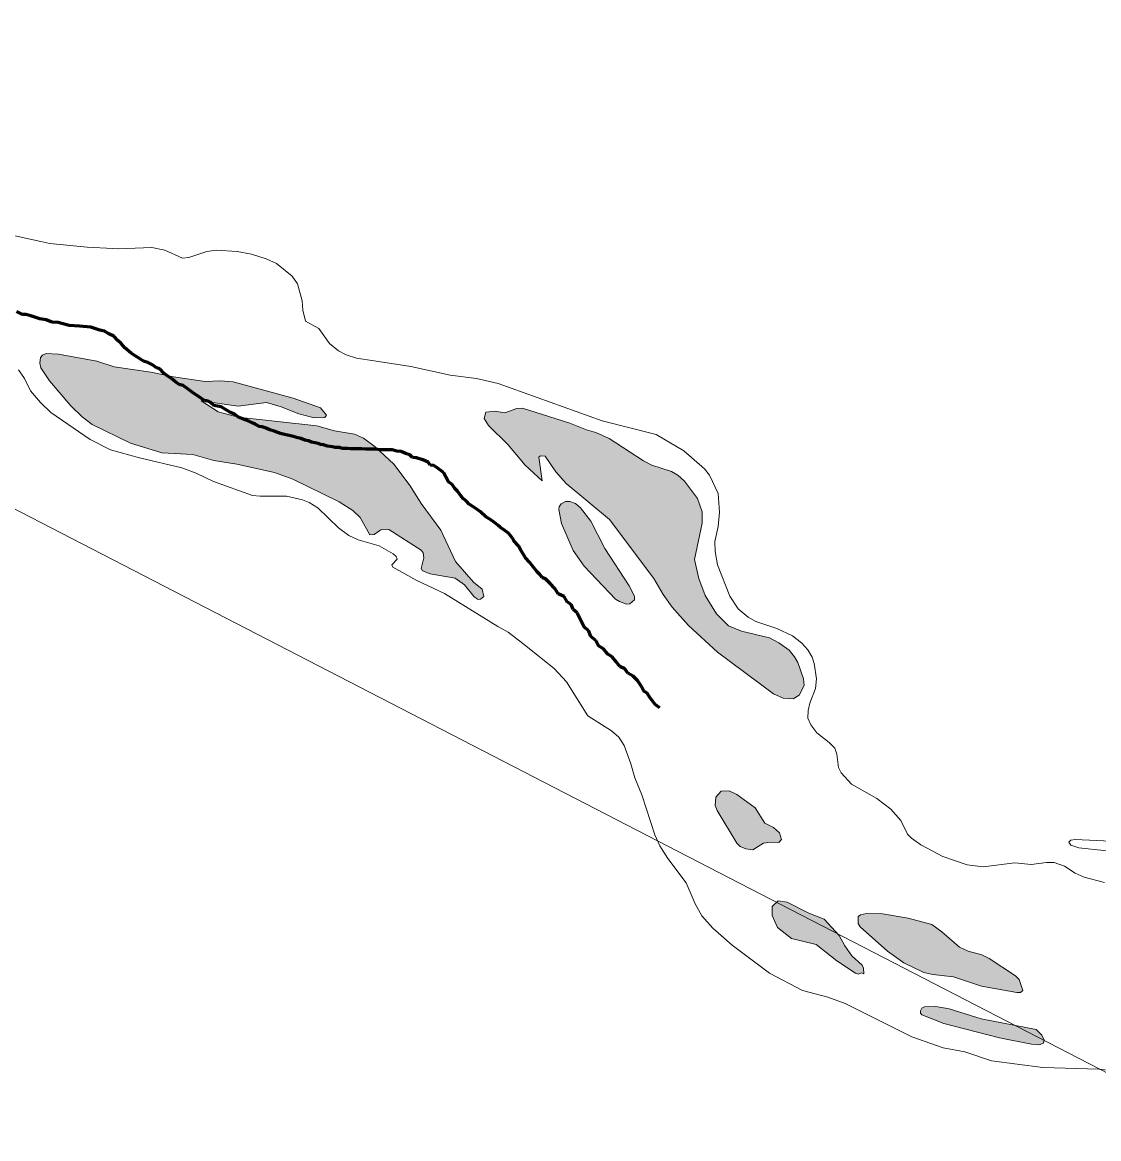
# Model space of a CAD drawing. Extents: x -1643653 to 4543381, y 1624270 to 13878484.
# Drawn here: x 809491 to 810282, y 9012457 to 9013278 of the extents above; entities that cross this region are included whole.
import ezdxf

# ---------------------------------------------------------------- set-up
doc = ezdxf.new("R2010")
doc.units = 0
doc.header["$LTSCALE"] = 200
doc.linetypes.add('LONG_DASH_SHORT_DASH', pattern=[9.9, 6, -1.2, 1.5, -1.2])
doc.layers.add('60', color=7, linetype='Continuous', lineweight=13)

msp = doc.modelspace()

# ---------------------------------------------------------------- hatches: boundary and pattern name
at = {"layer": '60'}
for points in [[(809764.1, 9012952.9), (809750.6, 9012965.7), (809741.9, 9012971.9), (809735.3, 9012975), (809720.7, 9012977.3), (809707.6, 9012981), (809649.7, 9012987.3), (809635.1, 9012991.4), (809622.5, 9012999.4), (809649.9, 9012995.4), (809670.7, 9012998.2), (809681.4, 9012995.1), (809694.4, 9012989.8), (809705.7, 9012987), (809713.4, 9012987.1), (809714.8, 9012988.9), (809710.4, 9012994.3), (809690.3, 9013001.4), (809646.1, 9013013.4), (809636.5, 9013014), (809625.5, 9013013.7), (809602.3, 9013017.1), (809585.7, 9013020.6), (809558.6, 9013024.5), (809546, 9013028.7), (809517.8, 9013033.8), (809508.7, 9013034.2), (809505.9, 9013033), (809504.4, 9013031.4), (809504.1, 9013027.1), (809504.8, 9013023.7), (809511.2, 9013014), (809526.8, 9012995.7), (809535.1, 9012987.7), (809542.5, 9012981.9), (809570.7, 9012968.4), (809593.6, 9012961.1), (809616.6, 9012959.9), (809631.9, 9012955.6), (809648.9, 9012952.8), (809676.6, 9012946.8), (809690.1, 9012941.9), (809724, 9012925.1), (809734.2, 9012918.7), (809739.5, 9012913.6), (809746.6, 9012900.9), (809749.8, 9012901.1), (809754.7, 9012904.6), (809760.6, 9012904.8), (809784.2, 9012889.7), (809785.7, 9012887.6), (809786.2, 9012884.1), (809784.3, 9012876.2), (809785.2, 9012874.4), (809791, 9012872.1), (809809.2, 9012869.1), (809816.2, 9012864.1), (809823.2, 9012855.4), (809826.1, 9012853.3), (809827.9, 9012853.6), (809830.4, 9012855.5), (809829.2, 9012861), (809822.7, 9012866.2), (809809.6, 9012881.3), (809798.7, 9012904.4), (809784.2, 9012924), (809776.2, 9012936.9)], [(809968.8, 9012847.6), (809980.7, 9012834.3), (810002.1, 9012814.7), (810043.2, 9012783.9), (810050.4, 9012780.9), (810057.7, 9012780.3), (810062.2, 9012782.9), (810065.9, 9012790.1), (810065.2, 9012795), (810061.1, 9012807), (810058.8, 9012811.3), (810054.7, 9012816), (810047.1, 9012821.5), (810040.3, 9012825.1), (810019.8, 9012830.1), (810010.3, 9012834.1), (810001.3, 9012842.9), (809993, 9012856.4), (809988.3, 9012868.9), (809985.1, 9012882.8), (809990.8, 9012909.5), (809990.8, 9012917.8), (809987.5, 9012927.6), (809977.8, 9012940.3), (809972.9, 9012944.8), (809968.4, 9012947.4), (809953.9, 9012952.1), (809947.6, 9012955.3), (809922.4, 9012971.7), (809912.7, 9012976.2), (809905.7, 9012978.1), (809893.5, 9012983.1), (809858.9, 9012994), (809854.6, 9012993.9), (809845.7, 9012990.6), (809838.4, 9012991.9), (809831.8, 9012991), (809830.6, 9012986.5), (809833.7, 9012981.3), (809848, 9012967.4), (809860.8, 9012952), (809873.2, 9012940.5), (809870.9, 9012958.1), (809872, 9012959), (809875.5, 9012958.7), (809883.3, 9012947.2), (809890.8, 9012938.7), (809922.8, 9012912.1), (809955.2, 9012868.7), (809962.1, 9012857.1)], [(809919.4, 9012890.9), (809908.9, 9012910.9), (809901.4, 9012920.7), (809897.7, 9012924), (809893.6, 9012925.3), (809890.3, 9012925.3), (809887.3, 9012923.7), (809885.7, 9012921.6), (809885.4, 9012919.5), (809887.5, 9012909.2), (809896, 9012889.3), (809904.1, 9012877.8), (809927.2, 9012853.7), (809930, 9012851.8), (809935.2, 9012850), (809937.7, 9012850.1), (809941, 9012853.2), (809941.1, 9012855.8), (809937.2, 9012863.3)], [(810029.8, 9012700.2), (810016.3, 9012709.9), (810010.6, 9012712.6), (810004.7, 9012712.5), (810000.8, 9012708.1), (810000.4, 9012701.8), (810001.8, 9012698.1), (810016.4, 9012674.1), (810018.7, 9012671.7), (810022.9, 9012670), (810028.1, 9012669.4), (810035.9, 9012674.1), (810040.9, 9012675), (810047.2, 9012674.7), (810049.1, 9012676.8), (810047.6, 9012681.9), (810043.2, 9012685.8), (810037, 9012689)], [(810080.6, 9012618.2), (810069.3, 9012622.8), (810053.2, 9012630.8), (810046.8, 9012631.7), (810042.2, 9012627.7), (810042.2, 9012620.9), (810046.2, 9012612.2), (810056.6, 9012604.2), (810074.5, 9012599.7), (810089.9, 9012587.7), (810103.5, 9012578.6), (810105.7, 9012577.9), (810108, 9012578.8), (810109.7, 9012578.1), (810109.4, 9012582.3), (810108.5, 9012584.4), (810100.9, 9012591.4), (810095.6, 9012598.8), (810091.6, 9012606.3)], [(810223.8, 9012574), (810221.2, 9012576.7), (810201.8, 9012589.4), (810196.5, 9012592), (810186.3, 9012594.7), (810180, 9012597.7), (810167.1, 9012608.9), (810159.6, 9012614.4), (810142.3, 9012619.1), (810123.3, 9012622.2), (810111.7, 9012622.4), (810107.1, 9012621.6), (810105.6, 9012620.2), (810105.5, 9012615.2), (810106.9, 9012612.7), (810127, 9012594.8), (810139.1, 9012586.1), (810153.8, 9012579.1), (810160.3, 9012577.5), (810175.6, 9012575.8), (810196.1, 9012569), (810222.2, 9012564.3), (810224.7, 9012564.4), (810226.6, 9012565.8)], [(810236.3, 9012537.1), (810195.9, 9012545.1), (810172.3, 9012552.4), (810162.6, 9012554.2), (810154.3, 9012553.9), (810152.3, 9012552.9), (810151.2, 9012551), (810151.2, 9012549.2), (810152.2, 9012547.9), (810168.5, 9012541.6), (810209.3, 9012531.1), (810233, 9012526.3), (810238.5, 9012526), (810241.7, 9012527.2), (810242.2, 9012529.3), (810240.6, 9012532.9)]]:
    msp.add_hatch(color=256, dxfattribs=at).paths.add_polyline_path(points)

# ---------------------------------------------------------------- linework, layer by layer
for points in [[(814598.3, 9008896), (813758.5, 9010664.1), (812879.6, 9010781.5), (811952.2, 9011648.1), (810858.7, 9011770.6), (810494.2, 9012398.9), (808613.3, 9013370.5), (807126, 9013554.3), (805831.2, 9014683.5)], [(809373.4, 9013130.4), (809397.7, 9013124.1), (809406.9, 9013124.1), (809439.6, 9013107), (809443.6, 9013107.2), (809444.8, 9013109), (809443.6, 9013111), (809438.1, 9013115.8), (809431.7, 9013119.1), (809418, 9013122.5), (809402.1, 9013128.8), (809400.7, 9013130.2), (809400.9, 9013132.1), (809405.7, 9013133.2), (809416.2, 9013131.6), (809434.4, 9013126.6), (809439.9, 9013126.3), (809454, 9013127.7), (809460.5, 9013127.1), (809479.1, 9013122.1), (809504.8, 9013116.6)], [(809504.8, 9013116.6), (809479.1, 9013122.1), (809460.5, 9013127.1), (809454, 9013127.7), (809439.9, 9013126.3), (809434.4, 9013126.6), (809416.2, 9013131.6), (809405.7, 9013133.2), (809400.9, 9013132.1), (809400.7, 9013130.2), (809402.1, 9013128.8), (809418, 9013122.5), (809431.7, 9013119.1), (809438.1, 9013115.8), (809443.6, 9013111), (809444.8, 9013109), (809443.6, 9013107.2), (809439.6, 9013107), (809406.9, 9013124.1), (809397.7, 9013124.1), (809373.4, 9013130.4)], [(809504.8, 9013116.6), (809511.3, 9013115.2), (809538.8, 9013112.5), (809557.8, 9013111.4)], [(809557.8, 9013111.4), (809538.8, 9013112.5), (809511.3, 9013115.2), (809504.8, 9013116.6)], [(809557.8, 9013111.4), (809561.8, 9013111.2), (809586.3, 9013112.2), (809596, 9013110.2), (809608.8, 9013104.4), (809613.5, 9013104.7), (809626.8, 9013109.3), (809633.6, 9013110.3), (809649.1, 9013109.2), (809659.7, 9013107.2), (809670.3, 9013103.8), (809677.9, 9013100.3), (809689.5, 9013091.2), (809693.3, 9013085.4), (809696.9, 9013073), (809697.3, 9013066), (809699.2, 9013058.1), (809709.2, 9013052.7), (809716.9, 9013041.5), (809723.6, 9013036.3), (809729.3, 9013033.3), (809736.7, 9013030.8), (809749.8, 9013028.8)], [(809749.8, 9013028.8), (809736.7, 9013030.8), (809729.3, 9013033.3), (809723.6, 9013036.3), (809716.9, 9013041.5), (809709.2, 9013052.7), (809699.2, 9013058.1), (809697.3, 9013066), (809696.9, 9013073), (809693.3, 9013085.4), (809689.5, 9013091.2), (809677.9, 9013100.3), (809670.3, 9013103.8), (809659.7, 9013107.2), (809649.1, 9013109.2), (809633.6, 9013110.3), (809626.8, 9013109.3), (809613.5, 9013104.7), (809608.8, 9013104.4), (809596, 9013110.2), (809586.3, 9013112.2), (809561.8, 9013111.2), (809557.8, 9013111.4)], [(809749.8, 9013028.8), (809776.8, 9013024.6), (809776.8, 9013024.6), (809805.6, 9013018.4), (809825, 9013015.8), (809840.8, 9013012.1), (809917.4, 9012984.6), (809957, 9012974.7), (809977.4, 9012962.6), (809992.6, 9012949.4), (809996.2, 9012944.8), (810002.7, 9012931.4), (810003.6, 9012917.6), (810002.5, 9012907.1), (810000.2, 9012896), (810000.3, 9012888.6), (810002.2, 9012878.9), (810011.1, 9012855.7), (810017.3, 9012846.4), (810024.7, 9012840.3), (810030.2, 9012837.1), (810045.7, 9012831.9), (810057.2, 9012826.6), (810064.2, 9012821.2), (810068.6, 9012816.4), (810071.7, 9012810.9), (810073.2, 9012806.4), (810074.9, 9012794.9), (810074.1, 9012787.8), (810069.9, 9012777.2), (810068.7, 9012771.7), (810068.6, 9012766.2), (810070.7, 9012761.1), (810075.1, 9012755.2), (810084.2, 9012748.3), (810088.3, 9012744.1), (810089.8, 9012739.6), (810091.1, 9012729.9), (810092.9, 9012725.8), (810100.6, 9012717.6), (810119.1, 9012707), (810129.6, 9012699.1), (810136.9, 9012690.9), (810141.8, 9012680.8), (810144.7, 9012677.8), (810151.6, 9012673), (810167.6, 9012664.3), (810185.5, 9012658.2), (810197.4, 9012656.8), (810220.7, 9012659.6), (810232.7, 9012658.4), (810244, 9012660), (810249.5, 9012660), (810257.2, 9012657.2), (810265.1, 9012652.1), (810271.6, 9012649.1), (810286.5, 9012645.2)], [(810286.5, 9012645.2), (810271.6, 9012649.1), (810265.1, 9012652.1), (810257.2, 9012657.2), (810249.5, 9012660), (810244, 9012660), (810232.7, 9012658.4), (810220.7, 9012659.6), (810197.4, 9012656.8), (810185.5, 9012658.2), (810167.6, 9012664.3), (810151.6, 9012673), (810144.7, 9012677.8), (810141.8, 9012680.8), (810136.9, 9012690.9), (810129.6, 9012699.1), (810119.1, 9012707), (810100.6, 9012717.6), (810092.9, 9012725.8), (810091.1, 9012729.9), (810089.8, 9012739.6), (810088.3, 9012744.1), (810084.2, 9012748.3), (810075.1, 9012755.2), (810070.7, 9012761.1), (810068.6, 9012766.2), (810068.7, 9012771.7), (810069.9, 9012777.2), (810074.1, 9012787.8), (810074.9, 9012794.9), (810073.2, 9012806.4), (810071.7, 9012810.9), (810068.6, 9012816.4), (810064.2, 9012821.2), (810057.2, 9012826.6), (810045.7, 9012831.9), (810030.2, 9012837.1), (810024.7, 9012840.3), (810017.3, 9012846.4), (810011.1, 9012855.7), (810002.2, 9012878.9), (810000.3, 9012888.6), (810000.2, 9012896), (810002.5, 9012907.1), (810003.6, 9012917.6), (810002.7, 9012931.4), (809996.2, 9012944.8), (809992.6, 9012949.4), (809977.4, 9012962.6), (809957, 9012974.7), (809917.4, 9012984.6), (809840.8, 9013012.1), (809825, 9013015.8), (809805.6, 9013018.4), (809776.8, 9013024.6), (809776.8, 9013024.6), (809749.8, 9013028.8)], [(809840.7, 9012833.4), (809801.4, 9012857.7), (809781.2, 9012867.2), (809763.6, 9012877.2), (809762.7, 9012878.9), (809766.6, 9012882.9), (809765.9, 9012884.9), (809763.8, 9012887), (809753.5, 9012892.7), (809738, 9012897.1), (809731.1, 9012900.3), (809723.5, 9012906), (809708.3, 9012920.7), (809702.1, 9012924.7), (809697.2, 9012926.7), (809685.3, 9012929.2), (809666, 9012929.2), (809660.4, 9012929.9), (809631.7, 9012940.1), (809618.9, 9012946.2), (809608.3, 9012950.2), (809577.2, 9012957.5), (809555.9, 9012963.5), (809541, 9012970.9), (809512.2, 9012990.9), (809504.5, 9012998.1), (809497.2, 9013006.7), (809492.8, 9013015.9), (809488.3, 9013022.1)], [(809859, 9012820.9), (809848.3, 9012829.4), (809840.7, 9012833.4)], [(810183.9, 9012520.7), (810168, 9012523.7), (810145, 9012531.7), (810096, 9012556.3), (810083.3, 9012560.9), (810064.5, 9012565.9), (810040.2, 9012578.6), (810012.8, 9012599.1), (809998.7, 9012611.6), (809990.7, 9012620.7), (809985.6, 9012629.6), (809979, 9012644.9), (809965.5, 9012662.8), (809959.7, 9012672.1), (809956.1, 9012680.2), (809946.6, 9012709.7), (809941.4, 9012722.1), (809938.5, 9012732.4), (809933.5, 9012745.9), (809929.5, 9012752), (809924.3, 9012756.8), (809906.8, 9012767.9), (809891.2, 9012792.7), (809882.1, 9012802.5), (809859, 9012820.9)], [(810304.5, 9012666.9), (810267.6, 9012670.7), (810261.9, 9012672.6), (810260.4, 9012674.8), (810261.9, 9012676.4), (810265, 9012677), (810301.6, 9012675.2)], [(810301.6, 9012675.2), (810265, 9012677), (810261.9, 9012676.4), (810260.4, 9012674.8), (810261.9, 9012672.6), (810267.6, 9012670.7), (810304.5, 9012666.9)], [(810426.2, 9012508.4), (810416.7, 9012516.2), (810409.2, 9012520.6), (810398, 9012524.6), (810389.7, 9012525.7), (810347.5, 9012520.2), (810330, 9012515.4), (810322.5, 9012510.6), (810314.1, 9012506.4), (810306, 9012505.2), (810282.3, 9012507.9), (810241.3, 9012509.2), (810203.6, 9012514.2), (810183.9, 9012520.7)]]:
    msp.add_lwpolyline(points, dxfattribs=at)
at = {"layer": '60', "linetype": 'LONG_DASH_SHORT_DASH', "lineweight": 60}
for points in [[(809589.7, 9013023.7), (809586.8, 9013025.8), (809583.5, 9013027.6), (809580.2, 9013028.6), (809577.2, 9013030.6), (809574.1, 9013032.4), (809571.1, 9013034.5), (809566.5, 9013038.3), (809563.9, 9013041.6), (809561.4, 9013043.7), (809558.3, 9013047), (809554.8, 9013048.8), (809551.5, 9013050.6), (809548.2, 9013051.3), (809545.9, 9013052.1), (809541.6, 9013053.6), (809533.2, 9013054.4), (809525.5, 9013054.9), (809517.4, 9013057), (809512.8, 9013057.2), (809508.7, 9013059), (809504.1, 9013059.8), (809497.3, 9013061.8), (809493.7, 9013062.8), (809491.4, 9013062.8), (809486.8, 9013065.1)], [(809692.7, 9012972.4), (809689.4, 9012973.4), (809686.1, 9012974.2), (809683.8, 9012974.7), (809680.8, 9012975.4), (809676.2, 9012977.2), (809673.1, 9012978.2), (809669.6, 9012979.5), (809667.5, 9012980.3), (809665.5, 9012980.5), (809662.2, 9012982.3), (809660.2, 9012983.3), (809657.6, 9012984.4), (809655.6, 9012985.1), (809652.5, 9012986.4), (809650, 9012987.4), (809647.2, 9012989.7), (809644.1, 9012990.8), (809640.6, 9012993.1), (809637.2, 9012995.1), (809634.7, 9012995.6), (809631.9, 9012996.1), (809629.3, 9012998.4), (809627.3, 9012999.5), (809625.3, 9012999.5), (809621.2, 9013002.3), (809618.4, 9013004.1), (809615.9, 9013005.8), (809613.1, 9013007.9), (809609.5, 9013010.7), (809606.5, 9013011.5), (809603.7, 9013013.5), (809601.1, 9013015.6), (809598.1, 9013017.6), (809595.2, 9013019.7), (809592.2, 9013023), (809589.7, 9013023.7)], [(809866.5, 9012877.3), (809864, 9012880.8), (809860.9, 9012883.9), (809857.6, 9012889.5), (809855.8, 9012892.9), (809852.5, 9012896.4), (809851.5, 9012898.5), (809848.5, 9012902.1), (809845.9, 9012904.1), (809842.6, 9012906.2), (809840.6, 9012908), (809838.3, 9012910), (809835.5, 9012911.8), (809831.9, 9012914.1), (809827.8, 9012917.9), (809825.3, 9012919.7), (809822.2, 9012921.8), (809819.5, 9012923.5), (809817.7, 9012925.6), (809815.4, 9012927.4), (809813.8, 9012929.4), (809811.1, 9012933), (809809, 9012935), (809807.2, 9012937.8), (809804.4, 9012939.9), (809802.4, 9012943.5), (809800.6, 9012946.8), (809795.8, 9012950.4), (809793.7, 9012951.9), (809790.9, 9012952.2), (809789.4, 9012954.2), (809785.6, 9012956), (809780.8, 9012957.5), (809778, 9012957.8), (809775.9, 9012959.8), (809772.9, 9012960.6), (809769.6, 9012962.1), (809766.3, 9012962.4), (809763, 9012963.4), (809760.4, 9012963.4), (809758.4, 9012963.4), (809754.8, 9012963.4), (809750.2, 9012963.9), (809746.7, 9012963.9), (809743.6, 9012963.9), (809740.6, 9012964.2), (809738.5, 9012964.2), (809735.5, 9012964.2), (809732.4, 9012964.2), (809730.4, 9012964.4), (809728.3, 9012964.4), (809726.3, 9012964.4), (809724.3, 9012965), (809721.2, 9012965.2), (809719.2, 9012965.5), (809715.4, 9012966.2), (809712.6, 9012967), (809710.5, 9012967.2), (809708.5, 9012968), (809706.5, 9012968.5), (809703.7, 9012969), (809701.6, 9012970.1), (809698.8, 9012970.6), (809695.8, 9012971.6), (809692.7, 9012972.4)], [(809959.7, 9012773.8), (809956.2, 9012776.1), (809954.1, 9012779.1), (809952.3, 9012781.2), (809950.5, 9012784.5), (809948, 9012786), (809946.2, 9012789.3), (809943.2, 9012793.9), (809940.1, 9012797), (809936.3, 9012799.3), (809934, 9012802.4), (809930.2, 9012804.2), (809927.9, 9012807.2), (809924.6, 9012811.1), (809921.5, 9012813.1), (809918.2, 9012817), (809914.7, 9012819.2), (809912.6, 9012823.3), (809909.1, 9012826.2), (809907.3, 9012830.5), (809904, 9012833.1), (809898.9, 9012843.5), (809896.1, 9012846.1), (809894.5, 9012849.7), (809891.7, 9012851.7), (809889.5, 9012855.6), (809885.1, 9012857.6), (809882.6, 9012861.4), (809879, 9012865), (809876, 9012868.3), (809873.2, 9012869.6), (809871.4, 9012871.7), (809869.6, 9012873.7), (809866.5, 9012877.3)]]:
    msp.add_lwpolyline(points, dxfattribs=at)
at = {"layer": '60'}
for points in [[(809764.1, 9012952.9), (809750.6, 9012965.7), (809741.9, 9012971.9), (809735.3, 9012975), (809720.7, 9012977.3), (809707.6, 9012981), (809649.7, 9012987.3), (809635.1, 9012991.4), (809622.5, 9012999.4), (809649.9, 9012995.4), (809670.7, 9012998.2), (809681.4, 9012995.1), (809694.4, 9012989.8), (809705.7, 9012987), (809713.4, 9012987.1), (809714.8, 9012988.9), (809710.4, 9012994.3), (809690.3, 9013001.4), (809646.1, 9013013.4), (809636.5, 9013014), (809625.5, 9013013.7), (809602.3, 9013017.1), (809585.7, 9013020.6), (809558.6, 9013024.5), (809546, 9013028.7), (809517.8, 9013033.8), (809508.7, 9013034.2), (809505.9, 9013033), (809504.4, 9013031.4), (809504.1, 9013027.1), (809504.8, 9013023.7), (809511.2, 9013014), (809526.8, 9012995.7), (809535.1, 9012987.7), (809542.5, 9012981.9), (809570.7, 9012968.4), (809593.6, 9012961.1), (809616.6, 9012959.9), (809631.9, 9012955.6), (809648.9, 9012952.8), (809676.6, 9012946.8), (809690.1, 9012941.9), (809724, 9012925.1), (809734.2, 9012918.7), (809739.5, 9012913.6), (809746.6, 9012900.9), (809749.8, 9012901.1), (809754.7, 9012904.6), (809760.6, 9012904.8), (809784.2, 9012889.7), (809785.7, 9012887.6), (809786.2, 9012884.1), (809784.3, 9012876.2), (809785.2, 9012874.4), (809791, 9012872.1), (809809.2, 9012869.1), (809816.2, 9012864.1), (809823.2, 9012855.4), (809826.1, 9012853.3), (809827.9, 9012853.6), (809830.4, 9012855.5), (809829.2, 9012861), (809822.7, 9012866.2), (809809.6, 9012881.3), (809798.7, 9012904.4), (809784.2, 9012924), (809776.2, 9012936.9)], [(809968.8, 9012847.6), (809980.7, 9012834.3), (810002.1, 9012814.7), (810043.2, 9012783.9), (810050.4, 9012780.9), (810057.7, 9012780.3), (810062.2, 9012782.9), (810065.9, 9012790.1), (810065.2, 9012795), (810061.1, 9012807), (810058.8, 9012811.3), (810054.7, 9012816), (810047.1, 9012821.5), (810040.3, 9012825.1), (810019.8, 9012830.1), (810010.3, 9012834.1), (810001.3, 9012842.9), (809993, 9012856.4), (809988.3, 9012868.9), (809985.1, 9012882.8), (809990.8, 9012909.5), (809990.8, 9012917.8), (809987.5, 9012927.6), (809977.8, 9012940.3), (809972.9, 9012944.8), (809968.4, 9012947.4), (809953.9, 9012952.1), (809947.6, 9012955.3), (809922.4, 9012971.7), (809912.7, 9012976.2), (809905.7, 9012978.1), (809893.5, 9012983.1), (809858.9, 9012994), (809854.6, 9012993.9), (809845.7, 9012990.6), (809838.4, 9012991.9), (809831.8, 9012991), (809830.6, 9012986.5), (809833.7, 9012981.3), (809848, 9012967.4), (809860.8, 9012952), (809873.2, 9012940.5), (809870.9, 9012958.1), (809872, 9012959), (809875.5, 9012958.7), (809883.3, 9012947.2), (809890.8, 9012938.7), (809922.8, 9012912.1), (809955.2, 9012868.7), (809962.1, 9012857.1)], [(809919.4, 9012890.9), (809908.9, 9012910.9), (809901.4, 9012920.7), (809897.7, 9012924), (809893.6, 9012925.3), (809890.3, 9012925.3), (809887.3, 9012923.7), (809885.7, 9012921.6), (809885.4, 9012919.5), (809887.5, 9012909.2), (809896, 9012889.3), (809904.1, 9012877.8), (809927.2, 9012853.7), (809930, 9012851.8), (809935.2, 9012850), (809937.7, 9012850.1), (809941, 9012853.2), (809941.1, 9012855.8), (809937.2, 9012863.3)], [(810029.8, 9012700.2), (810016.3, 9012709.9), (810010.6, 9012712.6), (810004.7, 9012712.5), (810000.8, 9012708.1), (810000.4, 9012701.8), (810001.8, 9012698.1), (810016.4, 9012674.1), (810018.7, 9012671.7), (810022.9, 9012670), (810028.1, 9012669.4), (810035.9, 9012674.1), (810040.9, 9012675), (810047.2, 9012674.7), (810049.1, 9012676.8), (810047.6, 9012681.9), (810043.2, 9012685.8), (810037, 9012689)], [(810080.6, 9012618.2), (810069.3, 9012622.8), (810053.2, 9012630.8), (810046.8, 9012631.7), (810042.2, 9012627.7), (810042.2, 9012620.9), (810046.2, 9012612.2), (810056.6, 9012604.2), (810074.5, 9012599.7), (810089.9, 9012587.7), (810103.5, 9012578.6), (810105.7, 9012577.9), (810108, 9012578.8), (810109.7, 9012578.1), (810109.4, 9012582.3), (810108.5, 9012584.4), (810100.9, 9012591.4), (810095.6, 9012598.8), (810091.6, 9012606.3)], [(810223.8, 9012574), (810221.2, 9012576.7), (810201.8, 9012589.4), (810196.5, 9012592), (810186.3, 9012594.7), (810180, 9012597.7), (810167.1, 9012608.9), (810159.6, 9012614.4), (810142.3, 9012619.1), (810123.3, 9012622.2), (810111.7, 9012622.4), (810107.1, 9012621.6), (810105.6, 9012620.2), (810105.5, 9012615.2), (810106.9, 9012612.7), (810127, 9012594.8), (810139.1, 9012586.1), (810153.8, 9012579.1), (810160.3, 9012577.5), (810175.6, 9012575.8), (810196.1, 9012569), (810222.2, 9012564.3), (810224.7, 9012564.4), (810226.6, 9012565.8)], [(810236.3, 9012537.1), (810195.9, 9012545.1), (810172.3, 9012552.4), (810162.6, 9012554.2), (810154.3, 9012553.9), (810152.3, 9012552.9), (810151.2, 9012551), (810151.2, 9012549.2), (810152.2, 9012547.9), (810168.5, 9012541.6), (810209.3, 9012531.1), (810233, 9012526.3), (810238.5, 9012526), (810241.7, 9012527.2), (810242.2, 9012529.3), (810240.6, 9012532.9)]]:
    msp.add_lwpolyline(points, close=True, dxfattribs=at)
at = {"layer": '60', "lineweight": 25}
msp.add_spline([(814781, 9009175.5), (814787.2, 9009173.4), (814796.9, 9009173.4), (814799.4, 9009172.4), (814805.1, 9009174.5), (814805.6, 9009176.5), (814811.7, 9009179.5), (814811.7, 9009179.5), (814801.5, 9009181), (814790.7, 9009181.5), (814784.1, 9009183.1), (814777.4, 9009185.1), (814778.4, 9009175.5)], degree=3, dxfattribs=at)

# ---------------------------------------------------------------- texts
at = {"layer": '60', "width": 0.9}
msp.add_text('R I O   S Ã O   F R A N C I S C O', height=500, rotation=332.036, dxfattribs=at).set_placement((805339.6, 9013807.5))

doc.saveas('drawing.dxf')
